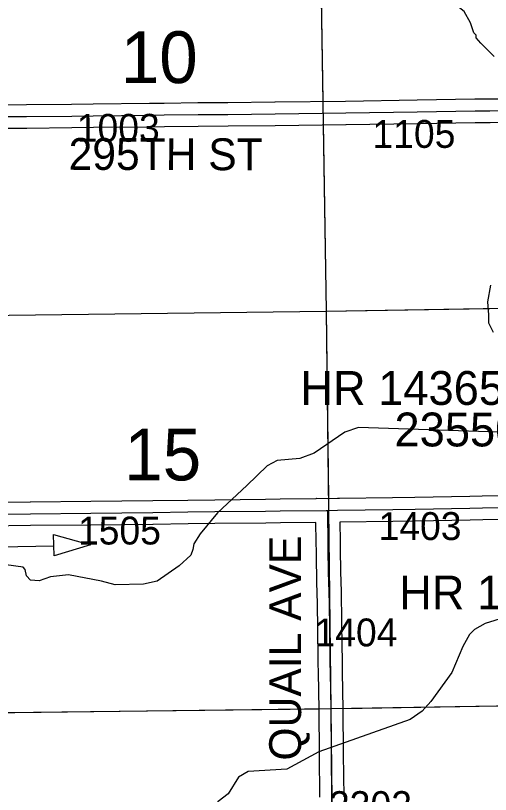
# Model space of a CAD drawing. Extents: x 23.6 to 68.7, y -63 to -29.
# Drawn here: x 47.979 to 49.171, y -54.804 to -52.848 of the extents above; entities that cross this region are included whole.
import ezdxf

# ---------------------------------------------------------------- set-up
doc = ezdxf.new("R2010")
doc.units = 0
for name, color, linetype in [('tdCoDirctArrow', 7, 'Continuous'), ('tdCoHydroRiver', 7, 'Continuous'), ('tdCoSecRdNmbr', 7, 'Continuous'), ('tdCoSecRdTxt', 7, 'Continuous'), ('tdCoSecRteBand', 7, 'Continuous'), ('tdCoSecRteCL', 7, 'Continuous'), ('tdCoSectLine', 7, 'Continuous'), ('tdCoSectLinePart', 7, 'Continuous'), ('tdCoSectNmbr', 7, 'Continuous'), ('tdCoStrucSecCoName', 7, 'Continuous'), ('tdCoStrucSecFHWANum', 7, 'Continuous'), ('tdCoSurfGravel', 7, 'Continuous')]:
    doc.layers.add(name, color=color, linetype=linetype)

msp = doc.modelspace()

# ---------------------------------------------------------------- linework, layer by layer
at = {"layer": 'tdCoDirctArrow'}
msp.add_lwpolyline([(48.074, -54.151), (48.1669, -54.1766), (48.0755, -54.2049)], close=True, dxfattribs=at)
msp.add_lwpolyline([(47.6714, -54.1869), (48.0744, -54.1792)], dxfattribs=at)
at = {"layer": 'tdCoHydroRiver'}
for points in [[(49.1807, -52.9507), (49.1472, -52.9179), (49.136, -52.9038), (49.1359, -52.8975), (49.1295, -52.8913), (49.1214, -52.8661), (49.1053, -52.8378), (49.0543, -52.7974), (48.9481, -52.7527), (48.8574, -52.6874), (48.8144, -52.6532)], [(49.1788, -53.6437), (49.1675, -53.6201), (49.1673, -53.5996), (49.1653, -53.5665), (49.1728, -53.5254)], [(49.2416, -53.8956), (48.8404, -53.8826), (48.8058, -53.8941), (48.7291, -53.947), (48.6929, -53.96), (48.6361, -53.9654), (48.611, -53.9783), (48.5595, -54.0278), (48.486, -54.0965), (48.4424, -54.149), (48.4269, -54.1745), (48.4239, -54.1887), (48.4193, -54.203), (48.3896, -54.2301), (48.3348, -54.2686), (48.3001, -54.2753), (48.2291, -54.2777), (48.1943, -54.2686), (48.112, -54.2521), (48.0663, -54.2574), (48.038, -54.2671), (48.0159, -54.2658), (48.0063, -54.2549), (48.003, -54.2391), (47.9982, -54.2328), (47.9555, -54.227)], [(49.485, -54.2181), (49.4583, -54.2279), (49.2418, -54.3486), (49.1584, -54.3748), (49.1317, -54.3893), (49.1192, -54.4021), (49.1022, -54.4323), (49.0745, -54.4973), (49.0216, -54.5705), (48.9998, -54.5944), (48.97, -54.6153), (48.7404, -54.6967), (48.6604, -54.7402), (48.5626, -54.746), (48.5391, -54.7605), (48.5127, -54.8018), (48.4876, -54.821), (48.4736, -54.837), (48.4469, -54.8515), (48.4251, -54.8754), (48.367, -54.9076)]]:
    msp.add_lwpolyline(points, dxfattribs=at)
at = {"layer": 'tdCoSecRteBand'}
for points in [[(47.958, -53.072), (48.0061, -53.0715), (48.1193, -53.0704), (48.1734, -53.0696), (48.1735, -53.0696), (48.1736, -53.0696), (48.3155, -53.0684), (48.3515, -53.0678), (48.3516, -53.0678), (48.3517, -53.0678), (48.4367, -53.0669), (48.4368, -53.0669), (48.4368, -53.0669), (48.5118, -53.0663), (48.6303, -53.0648), (48.6303, -53.0648), (48.6304, -53.0648), (48.8078, -53.0628), (48.9871, -53.0599), (48.9872, -53.0599), (48.9872, -53.0599), (49.1327, -53.0577), (49.1328, -53.0577), (49.133, -53.0577), (49.1693, -53.0576), (49.19, -53.057)], [(49.1917, -53.1169), (49.1707, -53.1175), (49.1703, -53.1176), (49.1699, -53.1176), (49.1334, -53.1177), (48.9881, -53.1199), (48.8088, -53.1228), (48.8087, -53.1228), (48.8086, -53.1228), (48.6311, -53.1248), (48.5125, -53.1263), (48.5125, -53.1263), (48.5124, -53.1263), (48.4373, -53.1269), (48.3525, -53.1277), (48.3164, -53.1284), (48.3163, -53.1284), (48.3161, -53.1284), (48.1742, -53.1296), (48.1202, -53.1304), (48.1201, -53.1304), (48.12, -53.1304), (48.0068, -53.1315), (47.9586, -53.132)], [(47.9063, -54.0701), (48.0158, -54.0688), (48.0159, -54.0688), (48.0159, -54.0688), (48.1675, -54.0677), (48.3232, -54.0659), (48.4111, -54.0645), (48.4112, -54.0645), (48.4112, -54.0645), (48.4789, -54.0637), (48.4789, -54.0637), (48.4789, -54.0637), (48.6063, -54.0622), (48.643, -54.0616), (48.6431, -54.0616), (48.6433, -54.0616), (48.7342, -54.0608), (48.7343, -54.0596), (48.7635, -54.0605), (48.7872, -54.0601), (48.7872, -54.0601), (48.7873, -54.0601), (48.7875, -54.0601), (48.7928, -54.06), (48.7928, -54.06), (48.9259, -54.0581), (48.9817, -54.0573), (49.1196, -54.0548), (49.1509, -54.0542), (49.151, -54.0542), (49.1511, -54.0542), (49.2278, -54.053)], [(48.7432, -54.8106), (48.7419, -54.7036), (48.7419, -54.7035), (48.7419, -54.7034), (48.7411, -54.5901), (48.7394, -54.4978), (48.7389, -54.4738), (48.7389, -54.4737), (48.7389, -54.4736), (48.7378, -54.3786), (48.7363, -54.2892), (48.7358, -54.2797), (48.7358, -54.2792), (48.7358, -54.2788), (48.7343, -54.1964), (48.7338, -54.1693), (48.7338, -54.1692), (48.7338, -54.1691), (48.7333, -54.1208), (48.6439, -54.1216), (48.6072, -54.1222), (48.6071, -54.1222), (48.6071, -54.1222), (48.4796, -54.1237), (48.412, -54.1245), (48.324, -54.1259), (48.324, -54.1259), (48.3239, -54.1259), (48.1681, -54.1277), (48.168, -54.1277), (48.168, -54.1277), (48.0165, -54.1288), (47.9071, -54.1301)], [(49.2294, -54.113), (49.1521, -54.1142), (49.1208, -54.1148), (49.1207, -54.1148), (49.1207, -54.1148), (48.9827, -54.1173), (48.9827, -54.1173), (48.9826, -54.1173), (48.9267, -54.1181), (48.9267, -54.1181), (48.9267, -54.1181), (48.7932, -54.12), (48.7938, -54.1683), (48.7943, -54.1953), (48.7943, -54.1953), (48.7943, -54.1953), (48.7958, -54.2772), (48.7963, -54.2868), (48.7963, -54.2873), (48.7963, -54.2878), (48.7978, -54.3777), (48.7978, -54.3778), (48.7978, -54.3778), (48.7989, -54.4727), (48.7994, -54.4966), (48.7994, -54.4966), (48.7994, -54.4967), (48.8011, -54.5892), (48.8011, -54.5894), (48.8011, -54.5896), (48.8019, -54.7029), (48.8032, -54.8098)]]:
    msp.add_lwpolyline(points, dxfattribs=at)
at = {"layer": 'tdCoSecRteCL'}
for points in [[(47.7542, -53.1048), (47.7968, -53.1038), (47.8448, -53.1032), (47.9583, -53.102), (48.0065, -53.1015), (48.1197, -53.1004), (48.1738, -53.0996), (48.3159, -53.0984), (48.352, -53.0977), (48.437, -53.0969), (48.5122, -53.0963), (48.6307, -53.0948), (48.8083, -53.0928), (48.9876, -53.0899), (49.1331, -53.0877), (49.1698, -53.0876), (49.1908, -53.0869), (49.2377, -53.0856), (49.2451, -53.0852), (49.2451, -53.0852)], [(48.7633, -54.0905), (48.7877, -54.0901), (48.9263, -54.0881), (48.9822, -54.0873), (49.1201, -54.0848), (49.1515, -54.0842), (49.2585, -54.0825)], [(47.8, -54.1017), (47.8194, -54.1014), (47.9067, -54.1001), (48.0162, -54.0988), (48.1677, -54.0977), (48.3236, -54.0959), (48.4116, -54.0945), (48.4793, -54.0937), (48.6067, -54.0922), (48.6435, -54.0916), (48.7591, -54.0906), (48.7633, -54.0905)], [(48.7768, -55.0871), (48.7765, -55.0779), (48.7757, -55.0271), (48.7745, -54.9189), (48.7739, -54.8453), (48.7732, -54.8102), (48.7719, -54.7032), (48.7711, -54.5898), (48.7694, -54.4972), (48.7689, -54.4732), (48.7678, -54.3782), (48.7663, -54.2882), (48.7658, -54.2782), (48.7643, -54.1959), (48.7638, -54.1687), (48.763, -54.101), (48.7633, -54.0905)]]:
    msp.add_lwpolyline(points, dxfattribs=at)
at = {"layer": 'tdCoSectLine'}
for points in [[(48.743, -52.5943), (48.7589, -53.5904)], [(48.7589, -53.5904), (49.7452, -53.5733)], [(47.7625, -53.6025), (48.7589, -53.5904)], [(48.7589, -53.5904), (48.7707, -54.5882)], [(48.7707, -54.5882), (49.7594, -54.5716)], [(47.7779, -54.6003), (48.7707, -54.5882)], [(48.7707, -54.5882), (48.7819, -55.5882)]]:
    msp.add_lwpolyline(points, dxfattribs=at)
at = {"layer": 'tdCoSectLinePart'}
for points in [[(48.743, -52.5943), (48.7505, -53.0635)], [(48.7515, -53.1234), (48.7589, -53.5904)], [(47.7625, -53.6025), (48.7589, -53.5904)], [(48.7589, -53.5904), (49.2214, -53.5824)], [(48.7589, -53.5904), (48.7645, -54.0605)], [(48.8007, -54.5877), (49.7299, -54.5721)], [(47.8076, -54.5999), (48.7407, -54.5886)]]:
    msp.add_lwpolyline(points, dxfattribs=at)
at = {"layer": 'tdCoSurfGravel'}
for points in [[(47.7542, -53.1048), (47.7968, -53.1038), (47.8448, -53.1032), (47.9583, -53.102), (48.0065, -53.1015), (48.1197, -53.1004), (48.1738, -53.0996), (48.3159, -53.0984), (48.352, -53.0977), (48.437, -53.0969), (48.5122, -53.0963), (48.6307, -53.0948), (48.8083, -53.0928), (48.9876, -53.0899), (49.1331, -53.0877), (49.1698, -53.0876), (49.1908, -53.0869), (49.2377, -53.0856), (49.2451, -53.0852)], [(47.8, -54.1017), (47.8194, -54.1014), (47.9067, -54.1001), (48.0162, -54.0988), (48.1677, -54.0977), (48.3236, -54.0959), (48.4116, -54.0945), (48.4793, -54.0937), (48.6067, -54.0922), (48.6435, -54.0916), (48.7591, -54.0906), (48.7633, -54.0905), (48.7877, -54.0901), (48.9263, -54.0881), (48.9822, -54.0873), (49.1201, -54.0848), (49.1515, -54.0842), (49.2585, -54.0825)], [(48.7768, -55.0871), (48.7765, -55.0779), (48.7757, -55.0271), (48.7745, -54.9189), (48.7739, -54.8453), (48.7732, -54.8102), (48.7719, -54.7032), (48.7711, -54.5898), (48.7694, -54.4972), (48.7689, -54.4732), (48.7678, -54.3782), (48.7663, -54.2882), (48.7658, -54.2782), (48.7643, -54.1959), (48.7638, -54.1687), (48.763, -54.101), (48.7633, -54.0905)]]:
    msp.add_lwpolyline(points, dxfattribs=at)

# ---------------------------------------------------------------- texts
at = {"layer": 'tdCoSecRdNmbr'}
for s, rotation, p in [('1003', 0.0374, (48.1327, -53.1652)), ('1105', 0.0379, (48.8753, -53.1805)), ('1403', 0.0379, (48.8906, -54.165)), ('1505', 0.0374, (48.1356, -54.1762)), ('1404', 0.0378, (48.7297, -54.432)), ('2302', 0.0378, (48.7661, -54.8655))]:
    msp.add_text(s, height=0.07, rotation=rotation, dxfattribs=at).set_placement(p)
at = {"layer": 'tdCoSecRdTxt'}
for s, rotation, p in [('295TH ST', 359.8559, (48.1119, -53.2355)), ('QUAIL AVE', 90, (48.6959, -54.7186))]:
    msp.add_text(s, height=0.08, rotation=rotation, dxfattribs=at).set_placement(p)
at = {"layer": 'tdCoSectNmbr'}
for s, p in [('10', (48.243, -53.0179)), ('15', (48.2517, -54.0153))]:
    msp.add_text(s, height=0.13, rotation=0.0374, dxfattribs=at).set_placement(p)
at = {"layer": 'tdCoStrucSecCoName'}
for s, p in [('HR 143657.0', (48.6938, -53.8257)), ('HR 143655.0', (48.9422, -54.3393))]:
    msp.add_text(s, height=0.085, dxfattribs=at).set_placement(p)
at = {"layer": 'tdCoStrucSecFHWANum'}
msp.add_text('235501', height=0.085, dxfattribs=at).set_placement((48.9305, -53.9299))

doc.saveas('drawing.dxf')
